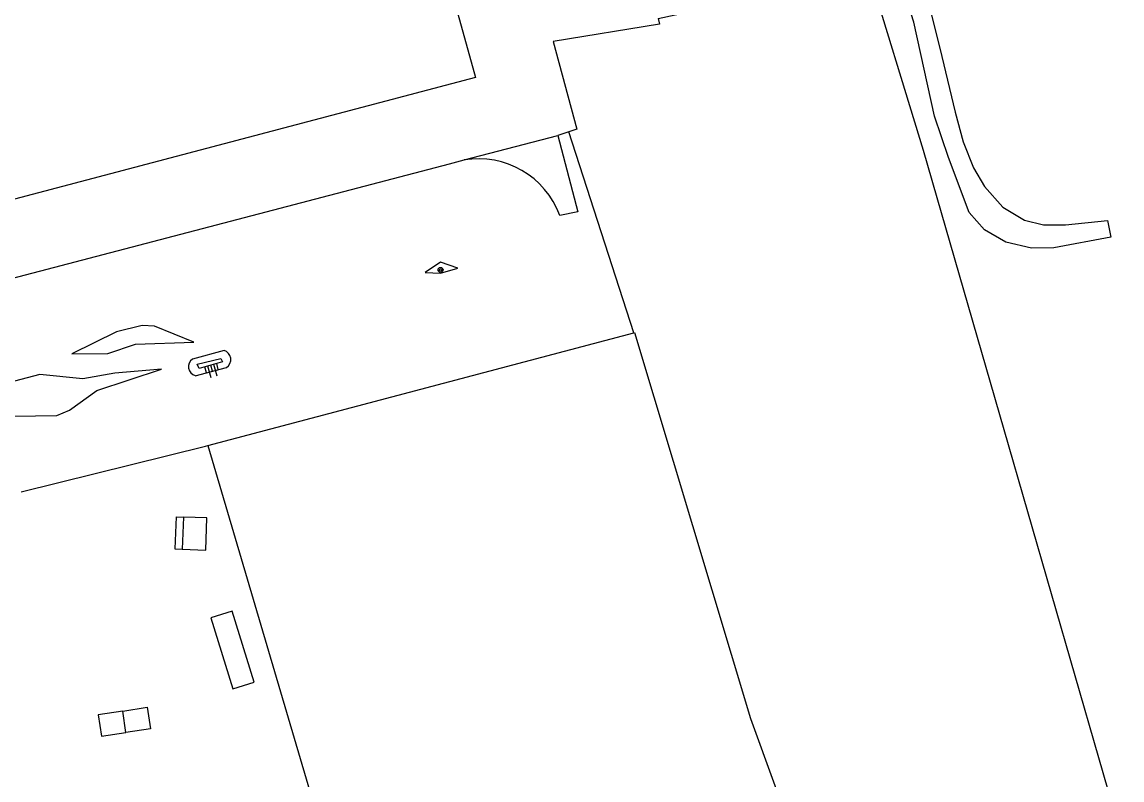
# Model space of a CAD drawing. Extents: x 124000 to 129000, y 395500 to 397503.
# Drawn here: x 127460.7 to 127638.3, y 395670 to 395792.3 of the extents above; entities that cross this region are included whole.
import ezdxf

# ---------------------------------------------------------------- set-up
doc = ezdxf.new("R2010")
doc.units = 0
for name, color, linetype in [('gg-bbg-gedigitaliseerde bijgebouw', 7, 'Continuous'), ('gg-bbg-luifel en loopbrug', 7, 'Continuous'), ('gg-bbg-overig bouwwerk', 7, 'Continuous'), ('gg-knt-bovenkant onderkant talud', 7, 'Continuous'), ('gg-knt-bronhoudergrens', 7, 'Continuous'), ('gg-knt-onverhard', 7, 'Continuous'), ('gt-grn-groengrens', 7, 'Continuous'), ('gt-symb-boom', 7, 'Continuous'), ('gt-symb-talud symbool', 7, 'Continuous')]:
    doc.layers.add(name, color=color, linetype=linetype)

# ---------------------------------------------------------------- blocks, each defined once
blk = doc.blocks.new('gt0-TALUD_1')
at = {"layer": 'gt-symb-talud symbool'}
for p, q in [((-1, -1), (-1, 0)), ((-0.5, -2), (-0.5, 0)), ((0, -1), (0, 0)), ((0.5, -2), (0.5, 0)), ((1, -1), (1, 0))]:
    blk.add_line(p, q, dxfattribs=at)
blk = doc.blocks.new('gt0-BOOM')
at = {"layer": 'gt-symb-boom'}
for radius in [0.4, 0.2]:
    blk.add_circle((0, 0), radius, dxfattribs=at)

msp = doc.modelspace()

# ---------------------------------------------------------------- linework, layer by layer
at = {"layer": 'gg-bbg-gedigitaliseerde bijgebouw'}
for p, q in [((127486.75, 395712.4), (127486.54, 395707.2)), ((127477.46, 395677.64), (127476.94, 395681.1))]:
    msp.add_line(p, q, dxfattribs=at)
for points in [[(127486.54, 395707.2), (127490.34, 395707.06), (127490.54, 395712.25), (127486.75, 395712.4)], [(127476.94, 395681.1), (127472.98, 395680.5), (127473.51, 395677.04), (127477.46, 395677.64)]]:
    msp.add_lwpolyline(points, dxfattribs=at)
at = {"layer": 'gg-bbg-luifel en loopbrug'}
msp.add_line((127485.55, 395712.45), (127486.75, 395712.4), dxfattribs=at)
for points in [[(127485.55, 395712.45), (127485.35, 395707.25), (127486.54, 395707.2)], [(127476.94, 395681.1), (127480.89, 395681.7), (127481.42, 395678.24), (127477.46, 395677.64)]]:
    msp.add_lwpolyline(points, dxfattribs=at)
at = {"layer": 'gg-bbg-overig bouwwerk'}
msp.add_lwpolyline([(127491.14, 395696.12), (127494.7, 395684.66), (127498.14, 395685.73), (127494.58, 395697.19), (127491.14, 395696.12)], dxfattribs=at)
at = {"layer": 'gg-knt-bovenkant onderkant talud'}
for p, q in [((127493.31, 395739.3), (127488.21, 395737.91)), ((127488.65, 395735.22), (127493.69, 395736.52))]:
    msp.add_line(p, q, dxfattribs=at)
msp.add_lwpolyline([(127492.8, 395737.97), (127493.02, 395737.43), (127489.26, 395736.39), (127488.97, 395737.09), (127492.8, 395737.97)], dxfattribs=at)
for centre, radius, start, end in [((127489.05, 395736.67), 1.5, 124.1684, 254.32), ((127492.82, 395737.82), 1.56, 303.6658, 72.0045)]:
    msp.add_arc(centre, radius, start, end, dxfattribs=at)
at = {"layer": 'gg-knt-bronhoudergrens'}
for p, q in [((127563.41, 395792.87), (127563.59, 395791.97)), ((127490.69, 395723.96), (127519.05, 395627.83))]:
    msp.add_line(p, q, dxfattribs=at)
for points in [[(127563.59, 395791.97), (127546.42, 395789.15), (127550.25, 395774.99), (127548.96, 395774.57)], [(127559.44, 395742.14), (127559.54, 395742.17), (127578.29, 395679.9), (127589.88, 395648.02)]]:
    msp.add_lwpolyline(points, dxfattribs=at)
at = {"layer": 'gg-knt-onverhard'}
for points in [[(127610.24, 395770.42), (127607.99, 395777.11), (127604.67, 395792.28), (127602.85, 395798.01), (127600.33, 395803.1), (127597.76, 395806.85), (127595.11, 395809.98), (127591.35, 395814.02), (127589.3, 395815.37), (127587.04, 395816.27), (127584.5, 395816.64), (127582.48, 395816.67), (127579.18, 395816.18), (127574.62, 395814.56), (127567.89, 395812.55), (127567.3, 395814.9), (127580.52, 395818.6), (127583.79, 395818.71), (127586.15, 395818.44), (127583.42, 395821.39)], [(127607.25, 395794.54), (127609.16, 395786.71), (127611.34, 395777.76), (127612.62, 395772.94), (127614.28, 395768.76), (127616.1, 395765.76), (127619.05, 395762.44), (127622.55, 395760.34), (127625.6, 395759.54), (127629.14, 395759.54), (127635.94, 395760.24), (127636.47, 395757.56), (127627.26, 395755.84), (127623.68, 395755.79), (127619.5, 395756.75), (127616.07, 395758.74), (127613.61, 395761.58), (127610.24, 395770.42)]]:
    msp.add_lwpolyline(points, dxfattribs=at)
at = {"layer": 'gt-grn-groengrens'}
for p, q in [((127532.05, 395770.04), (127547.19, 395774)), ((127548.96, 395774.57), (127547.19, 395774)), ((127559.44, 395742.14), (127548.96, 395774.57)), ((127529.71, 395769.43), (127532.05, 395770.04)), ((127387.62, 395732.28), (127529.71, 395769.43)), ((127490.69, 395723.96), (127559.44, 395742.14))]:
    msp.add_line(p, q, dxfattribs=at)
for points in [[(127496.97, 396011.42), (127512.21, 395955.56), (127523.46, 395912.61), (127536.84, 395864.2), (127546.44, 395830.48), (127553.33, 395804.04), (127529.67, 395798.51), (127533.91, 395783.35), (127359.9, 395737.43), (127373.9, 395686.24), (127323.26, 395671.75), (127211.56, 396068.49), (127485.92, 396115.26), (127497.25, 396073.85), (127502.44, 396054.7)], [(127563.41, 395792.87), (127569.64, 395794.22), (127568.97, 395797.33), (127596.73, 395802.42), (127606.18, 395771.62), (127619.19, 395726.54), (127638.28, 395660.36)], [(127547.19, 395774), (127550.41, 395761.69), (127547.5, 395761.07)], [(127528.25, 395751.75), (127531.02, 395752.57), (127528.24, 395753.54), (127525.79, 395751.85), (127528.25, 395751.75)], [(127468.72, 395738.76), (127474.55, 395738.8), (127479.02, 395740.31), (127488.4, 395740.64), (127482.06, 395743.19), (127480.08, 395743.33), (127475.94, 395742.32), (127468.72, 395738.76)], [(127444.48, 395730.4), (127455.98, 395728.61), (127466.29, 395728.78), (127468.34, 395729.63), (127472.76, 395732.85), (127483.18, 395736.25), (127475.65, 395735.63), (127470.52, 395734.69), (127463.54, 395735.39), (127444.48, 395730.4)], [(127460.53, 395716.47), (127490.28, 395723.85), (127490.69, 395723.96)]]:
    msp.add_lwpolyline(points, dxfattribs=at)
msp.add_arc((127534.39, 395756.28), 13.95, 20.0475, 99.6769, dxfattribs=at)

# ---------------------------------------------------------------- block references
at = {"layer": 'gt-symb-boom'}
msp.add_blockref('gt0-BOOM', (127528.25, 395752.29), dxfattribs=at)
at = {"layer": 'gt-symb-talud symbool', "xscale": 1.000292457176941, "yscale": 1.0002924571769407, "rotation": 15.4811859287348}
msp.add_blockref('gt0-TALUD_1', (127491.14, 395736.91), dxfattribs=at)

doc.saveas('drawing.dxf')
